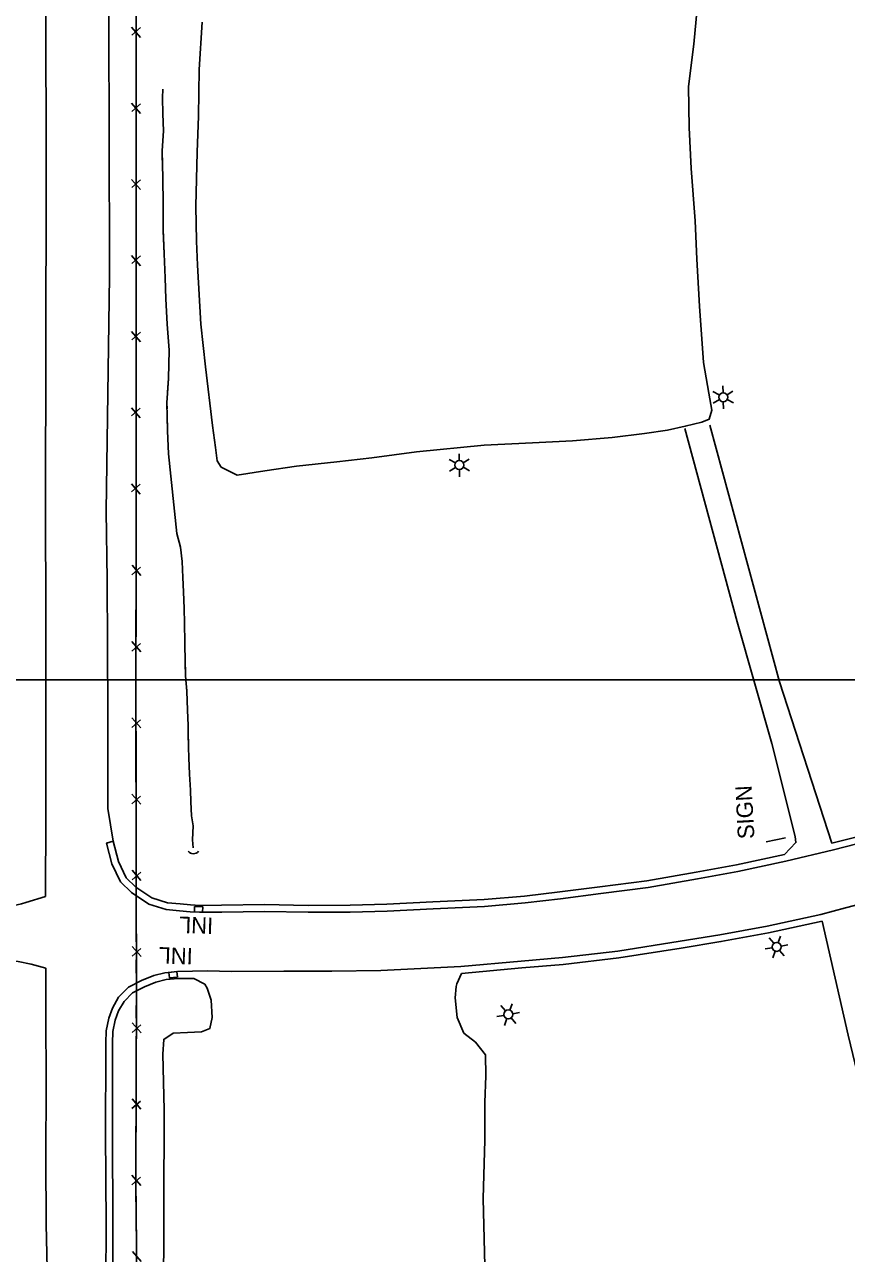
# Model space of a CAD drawing. Extents: x 353423 to 364002, y 127000 to 201942.
# Drawn here: x 360621.3 to 360921.2, y 159790.6 to 160239.1 of the extents above; entities that cross this region are included whole.
import ezdxf

# ---------------------------------------------------------------- set-up
doc = ezdxf.new("R2010")
doc.units = 0
for name, color, linetype in [('E_DTM_SlopeBottom', 7, 'Continuous'), ('E_LAND_BrushLine', 7, 'Continuous'), ('E_LAND_TreeLine', 7, 'Continuous'), ('E_MISCPROP', 7, 'Continuous'), ('E_STRUCT_WingWall', 7, 'Continuous')]:
    doc.layers.add(name, color=color, linetype=linetype)

msp = doc.modelspace()

# ---------------------------------------------------------------- linework, layer by layer
at = {"layer": 'E_DTM_SlopeBottom'}
for p, q in [((360660.3, 160238.17), (360663.54, 160234.46)), ((360663.54, 160238), (360660.37, 160235.21)), ((360660.3, 160210.39), (360663.53, 160206.68)), ((360663.53, 160210.22), (360660.37, 160207.43)), ((360660.3, 160182.61), (360663.53, 160178.9)), ((360663.53, 160182.44), (360660.36, 160179.65)), ((360660.29, 160154.83), (360663.52, 160151.12)), ((360663.52, 160154.66), (360660.36, 160151.87)), ((360660.28, 160127.05), (360663.51, 160123.34)), ((360663.51, 160126.87), (360660.35, 160124.09)), ((360660.26, 160099.26), (360663.49, 160095.55)), ((360663.49, 160099.09), (360660.33, 160096.3)), ((360660.25, 160071.48), (360663.47, 160067.77)), ((360663.48, 160071.31), (360660.31, 160068.52)), ((360660.45, 160038.23), (360663.62, 160041.02)), ((360663.69, 160038.06), (360660.46, 160041.77)), ((360663.65, 160010.23), (360660.42, 160013.95)), ((360660.42, 160010.4), (360663.59, 160013.19)), ((360663.65, 159982.4), (360660.41, 159986.11)), ((360660.42, 159982.57), (360663.58, 159985.37)), ((360663.68, 159954.58), (360660.44, 159958.28)), ((360660.45, 159954.74), (360663.61, 159957.54)), ((360663.72, 159926.75), (360660.47, 159930.45)), ((360660.48, 159926.91), (360663.64, 159929.71)), ((360663.78, 159898.92), (360660.53, 159902.62)), ((360660.54, 159899.08), (360663.7, 159901.88)), ((360660.53, 159871.26), (360663.7, 159874.04)), ((360663.76, 159871.08), (360660.54, 159874.8)), ((360660.45, 159843.43), (360663.62, 159846.21)), ((360663.68, 159843.25), (360660.46, 159846.97)), ((360663.63, 159815.44), (360660.36, 159819.13)), ((360660.39, 159815.58), (360663.54, 159818.4)), ((360663.86, 159787.61), (360660.6, 159791.3))]:
    msp.add_line(p, q, dxfattribs=at)
for points in [[(360661.63, 160775.53), (360661.55, 160698.71), (360661.52, 160639.18), (360716.34, 160626.29), (360716.82, 160565.54), (360661.45, 160552.78), (360661.67, 160450.42), (360661.99, 160361.79), (360662.04, 160258.58), (360662.03, 160143.04), (360661.97, 160054.78)], [(360662.04, 160232.77), (360662.04, 160221.48)], [(360662.04, 160221.48), (360662.04, 160211.55)], [(360662.04, 160204.98), (360662.03, 160193.69)], [(360662.03, 160193.69), (360662.03, 160183.77)], [(360662.03, 160177.2), (360662.03, 160165.91)], [(360662.03, 160165.91), (360662.03, 160155.98)], [(360662.03, 160149.42), (360662.03, 160143.04), (360662.02, 160138.13)], [(360662.02, 160138.13), (360662.02, 160128.2)], [(360662.01, 160121.64), (360662.01, 160110.35)], [(360662.01, 160110.35), (360662, 160100.42)], [(360661.99, 160093.86), (360661.99, 160082.57)], [(360661.99, 160082.57), (360661.98, 160072.64)], [(360661.98, 160066.07), (360661.97, 160054.78)], [(360662.29, 159768.57), (360661.87, 159817.67), (360662.07, 159885.95), (360661.97, 159928.79), (360661.9, 159996.29), (360661.97, 160054.78)], [(360661.96, 160043.48), (360661.97, 160054.78)], [(360661.94, 160026.96), (360661.95, 160036.9)], [(360661.92, 160015.65), (360661.94, 160026.96)], [(360661.9, 159999.13), (360661.91, 160009.07)], [(360661.91, 159987.82), (360661.9, 159996.29), (360661.9, 159999.13)], [(360661.93, 159971.3), (360661.92, 159981.24)], [(360661.94, 159959.99), (360661.93, 159971.3)], [(360661.96, 159943.47), (360661.95, 159953.41)], [(360661.97, 159932.16), (360661.96, 159943.47)], [(360662, 159915.64), (360661.98, 159925.58)], [(360683.28, 159917.24), (360683.21, 159915.24), (360686.21, 159915.15), (360686.27, 159917.15), (360683.28, 159917.24)], [(360662.03, 159904.33), (360662, 159915.64)], [(360662.06, 159887.81), (360662.04, 159897.76)], [(360677.08, 159891.45), (360676.88, 159893.44), (360673.89, 159893.14), (360674.09, 159891.15), (360677.08, 159891.45)], [(360662.04, 159876.5), (360662.07, 159885.95), (360662.06, 159887.81)], [(360661.99, 159859.98), (360662.02, 159869.93)], [(360661.96, 159848.67), (360661.99, 159859.98)], [(360661.91, 159832.15), (360661.94, 159842.1)], [(360661.88, 159820.84), (360661.91, 159832.15)], [(360661.99, 159804.32), (360661.9, 159814.27)], [(360662.08, 159793.02), (360661.99, 159804.32)]]:
    msp.add_lwpolyline(points, dxfattribs=at)
msp.add_arc((360682.85, 159938.82), 2.35, 215.4915, 321.7311, dxfattribs=at)
at = {"layer": 'E_LAND_BrushLine'}
for p, q in [((360876.14, 160104.75), (360876.07, 160107.27)), ((360877.63, 160103.95), (360879.74, 160105.31)), ((360874.73, 160103.94), (360872.43, 160105.19)), ((360874.81, 160102.24), (360872.58, 160100.93)), ((360876.22, 160101.48), (360876.29, 160098.88)), ((360877.67, 160102.31), (360879.93, 160101.07)), ((360778.47, 160079.17), (360776.17, 160080.41)), ((360779.88, 160079.98), (360779.81, 160082.5)), ((360781.37, 160079.17), (360783.48, 160080.53)), ((360778.55, 160077.47), (360776.32, 160076.15)), ((360779.96, 160076.7), (360780.03, 160074.1)), ((360781.41, 160077.54), (360783.67, 160076.29)), ((360898.93, 159942.27), (360891.9, 159940.88)), ((360894.64, 159903.79), (360892.94, 159905.77)), ((360896.25, 159904.04), (360897.09, 159906.41)), ((360894.11, 159902.17), (360891.55, 159901.74)), ((360895.15, 159900.95), (360894.27, 159898.5)), ((360896.8, 159901.21), (360898.46, 159899.24)), ((360897.35, 159902.75), (360899.8, 159903.26)), ((360796.71, 159879.11), (360795.01, 159881.1)), ((360798.32, 159879.36), (360799.16, 159881.74)), ((360796.18, 159877.49), (360793.62, 159877.07)), ((360799.42, 159878.08), (360801.87, 159878.59)), ((360797.22, 159876.28), (360796.34, 159873.82)), ((360798.87, 159876.54), (360800.53, 159874.56))]:
    msp.add_line(p, q, dxfattribs=at)
for centre in [(360876.2, 160103.11), (360779.94, 160078.34), (360895.72, 159902.49), (360797.79, 159877.81)]:
    msp.add_circle(centre, 1.64, dxfattribs=at)
at = {"layer": 'E_LAND_TreeLine'}
for p in [(358500, 160000), (359500, 160000)]:
    msp.add_line(p, (362500, 160000), dxfattribs=at)
at = {"layer": 'E_MISCPROP'}
for points in [[(360628.92, 160063.25), (360629.12, 160180.21), (360628.98, 160252.31), (360629.03, 160317.82), (360628.65, 160373.49), (360628.85, 160432.48), (360628.94, 160486.82), (360628.85, 160539.94), (360628.73, 160600.89), (360628.76, 160639.39), (360628.57, 160692.97), (360628.77, 160751.92), (360629.38, 160808.02), (360628.85, 160869.46), (360628.78, 160885.82), (360627.7, 160886.23), (360623.67, 160886.45), (360618.52, 160886.54)], [(360652.76, 160556.03), (360652.67, 160503.64), (360652.51, 160450.26), (360652.51, 160397.17), (360652, 160337.29), (360651.97, 160277.01), (360651.95, 160234.9), (360652.13, 160201.31), (360652.3, 160147.26)], [(360686.01, 160239.95), (360685.03, 160222.73), (360684.76, 160205.71), (360684.22, 160192.5), (360683.8, 160172.83), (360683.95, 160160.1), (360684.32, 160151.29), (360685.55, 160129.73), (360687.27, 160114.18), (360689.79, 160092.82), (360690.88, 160084.77), (360691.52, 160079.91), (360693.05, 160077.58), (360698.88, 160074.7), (360708.96, 160076.2), (360720.47, 160077.96), (360735.17, 160079.48), (360747.96, 160080.93), (360764.26, 160083.13), (360788.93, 160085.6), (360806.67, 160086.43), (360821.18, 160087.15), (360835.68, 160088.4), (360847.44, 160089.85), (360855.83, 160091.08), (360862.37, 160092.49), (360868.41, 160093.99), (360871.1, 160095.07), (360872.01, 160098.4), (360871.01, 160104.62), (360869.06, 160115.75), (360867.54, 160136.3), (360866.57, 160153.44), (360866.01, 160167.52), (360864.55, 160186.53), (360863.74, 160201.59), (360863.54, 160216.46), (360865.43, 160231.95), (360866.75, 160244.96)], [(360652.3, 160147.26), (360651.01, 160061.55)], [(360915.86, 159940.29), (360896.69, 159999.24), (360871.35, 160092.92)], [(360862.17, 160091.67), (360881.34, 160021.07), (360893.89, 159976.72), (360902.5, 159942.81), (360902.76, 159940.55), (360898.54, 159936.2)], [(360915.86, 159940.29), (360936.59, 159945.61), (360957.07, 159951.55), (360973.54, 159956.72), (361047.56, 159984.63), (361067.99, 159994.33), (361084.04, 160001.49), (361092.24, 160006.7), (361095.61, 160010.64), (361097.86, 160014.91), (361098.43, 160019.67), (361098.34, 160024.88), (361097.34, 160029.48), (361095.23, 160035.58), (361093.27, 160041.9), (361091.46, 160049.53), (361090.19, 160057.67), (361089.34, 160064.27), (361088.26, 160072.84)], [(360916.48, 159937.87), (360937.25, 159943.2), (360957.8, 159949.15), (360974.36, 159954.36), (361048.54, 159982.33), (361069.03, 159992.06), (361085.22, 159999.28), (361093.9, 160004.79), (361097.69, 160009.23), (361100.29, 160014.15), (361100.93, 160019.54), (361100.84, 160025.17), (361099.75, 160030.16), (361097.6, 160036.36), (361095.69, 160042.56), (361093.91, 160050.01), (361092.66, 160058.02), (361091.82, 160064.58), (361090.74, 160073.15)], [(360628.87, 159920.82), (360629.01, 159950.48), (360629, 159987.61), (360629.06, 160022.9), (360628.92, 160063.25)], [(360653.59, 159941.01), (360651.68, 159953.02), (360651.67, 159988.23), (360651.34, 160036.46), (360651.01, 160061.55)], [(360653.59, 159941.01), (360651.17, 159940.38), (360653.15, 159932.74), (360656.22, 159926.26), (360660.23, 159922.28), (360666.57, 159918.07), (360672.95, 159916.13), (360677.81, 159915.66), (360681.66, 159915.31), (360685.13, 159915.14), (360693.19, 159915.2), (360708.77, 159915.44), (360724.79, 159915.14), (360740.09, 159915.19), (360753.56, 159915.54), (360770.4, 159916.41), (360789.12, 159917.27), (360803.94, 159918.55), (360816.88, 159920.04), (360831.54, 159921.93), (360848.76, 159924.14), (360866.79, 159927.31), (360881.56, 159930.02), (360899.06, 159933.75)], [(360653.59, 159941.01), (360655.51, 159933.6), (360658.29, 159927.73), (360661.82, 159924.22), (360667.65, 159920.36), (360673.43, 159918.6), (360678.05, 159918.15), (360681.83, 159917.8), (360685.18, 159917.64), (360693.17, 159917.7), (360708.77, 159917.94), (360724.8, 159917.64), (360740.05, 159917.69), (360753.46, 159918.04), (360770.28, 159918.9), (360788.96, 159919.76), (360803.69, 159921.04), (360816.58, 159922.52), (360831.22, 159924.41), (360848.39, 159926.61), (360866.35, 159929.77), (360881.07, 159932.47), (360898.54, 159936.2)], [(360899.06, 159933.75), (360916.48, 159937.87)], [(360985.64, 159935.08), (360961.36, 159927.7), (360931.15, 159919.37), (360920.86, 159916.78)], [(360628.99, 159894.71), (360623.67, 159896.15), (360618.97, 159897.14), (360614.76, 159897.57), (360610.45, 159897.44), (360607.38, 159897.26), (360606.6, 159898.08), (360604.96, 159907.39), (360604.46, 159911.83), (360604.49, 159914.08), (360605.82, 159914.44), (360609.71, 159915.76), (360614.96, 159917), (360620.17, 159918.15), (360621.77, 159918.73), (360628.87, 159920.82)], [(360911.8, 159914.36), (360892.19, 159910.09), (360874.92, 159906.85), (360860.44, 159904.53), (360837.8, 159900.95), (360817.51, 159898.56), (360802.52, 159897.28), (360780.44, 159895.28)], [(360911.8, 159914.36), (360920.86, 159916.78)], [(360912.33, 159911.92), (360892.68, 159907.64), (360875.35, 159904.39), (360860.84, 159902.06), (360838.15, 159898.47), (360817.76, 159896.07), (360802.74, 159894.79), (360780.67, 159892.79)], [(360912.33, 159911.92), (360921.79, 159870.29), (360935.91, 159811.75), (360953.65, 159739.47), (360965.2, 159693.51), (360969.29, 159679.96), (360968.18, 159677.28), (360967.1, 159672.92), (360967.34, 159670.55), (360968.19, 159668.33), (360973.43, 159657.4), (360980.33, 159642.49)], [(360629.74, 159774.13), (360629.12, 159801.33), (360629.03, 159825.5), (360629.09, 159852.28), (360629.07, 159878.04), (360628.99, 159894.71)], [(360780.44, 159895.28), (360751.21, 159893.89), (360733.44, 159893.61), (360715.89, 159893.61), (360696.79, 159893.53), (360687.96, 159893.76), (360677.04, 159893.46)], [(360677.04, 159893.46), (360672.48, 159893), (360668.43, 159892), (360663.95, 159890.18), (360659.2, 159887.79), (360655.54, 159884.11), (360653.3, 159880.13), (360651.95, 159876.42), (360650.98, 159871.85), (360650.88, 159867.42), (360650.86, 159864.22), (360650.79, 159834.78), (360651.01, 159801.05), (360650.96, 159780.31)], [(360677.29, 159890.97), (360672.91, 159890.53), (360669.21, 159889.62), (360664.98, 159887.9), (360660.68, 159885.74), (360657.55, 159882.59), (360655.58, 159879.08), (360654.36, 159875.73), (360653.48, 159871.56), (360653.38, 159867.38), (360653.36, 159864.21), (360653.29, 159834.79), (360653.51, 159801.05), (360653.46, 159780.49)], [(360672.11, 159768.26), (360671.92, 159770.75), (360672.25, 159843.04), (360671.77, 159863.34), (360672.07, 159868.68), (360675.52, 159870.94), (360680.77, 159871.25), (360685.85, 159871.49), (360688.92, 159872.7), (360689.68, 159876.73), (360689.32, 159883.07), (360687.86, 159887.47), (360686.99, 159888.91), (360683.06, 159890.95), (360677.29, 159890.97)], [(360789.28, 159781.14), (360788.62, 159810.67), (360789.25, 159831.89), (360789.2, 159845.73), (360789.55, 159855.39), (360789.41, 159863.13), (360785.79, 159867.73), (360781.56, 159871.01), (360779.15, 159876.66), (360778.34, 159883.85), (360778.78, 159888.05), (360779.04, 159888.98), (360780.67, 159892.79)]]:
    msp.add_lwpolyline(points, dxfattribs=at)
at = {"layer": 'E_STRUCT_WingWall'}
for points in [[(360676.83, 160053.35), (360673.72, 160082.46), (360673.46, 160090.89), (360673.18, 160101.08), (360673.81, 160109.89), (360674, 160120.28), (360673.25, 160129.74), (360672.76, 160139), (360672.6, 160146.74), (360672.25, 160155.45), (360671.85, 160164.38), (360671.85, 160173.64), (360671.69, 160183.1), (360671.49, 160193.06), (360671.92, 160200.36), (360671.71, 160206.6), (360671.63, 160212.43), (360671.77, 160215.56)], [(360671.63, 160186.14), (360671.49, 160193.06), (360671.92, 160200.36), (360671.71, 160206.6), (360671.63, 160212.43), (360671.77, 160215.56)], [(360671.74, 160180.05), (360671.71, 160182.08)], [(360671.85, 160173.96), (360671.81, 160175.99)], [(360671.85, 160167.86), (360671.85, 160169.89)], [(360673.01, 160134.38), (360672.76, 160139), (360672.6, 160146.74), (360672.25, 160155.45), (360671.88, 160163.8)], [(360673.46, 160104.97), (360673.81, 160109.89), (360674, 160120.28), (360673.25, 160129.74), (360673.01, 160134.38)], [(360673.24, 160098.89), (360673.18, 160100.92)], [(360673.41, 160092.8), (360673.35, 160094.83)], [(360673.59, 160086.71), (360673.53, 160088.74)], [(360676.83, 160053.35), (360673.72, 160082.46), (360673.72, 160082.64)], [(360682.84, 159938.69), (360682.59, 159941.58), (360682.74, 159946.71), (360682.18, 159950.31), (360681.97, 159955.41), (360681.79, 159959.69), (360681.39, 159965.5), (360681.18, 159971.44), (360681.05, 159975.41), (360680.99, 159981.32), (360680.91, 159983.24), (360680.7, 159988.84), (360680.46, 159995.86), (360680.01, 160001.43), (360679.85, 160006.13), (360679.71, 160013.59), (360679.56, 160020.64), (360679.47, 160025.98), (360679.24, 160032.05), (360678.99, 160037.35), (360678.72, 160043.13), (360678.1, 160048.36), (360676.83, 160053.35)], [(360679.74, 160011.8), (360679.71, 160013.59), (360679.56, 160020.64), (360679.47, 160025.98), (360679.24, 160032.05), (360678.99, 160037.35), (360678.72, 160043.13), (360678.1, 160048.36), (360676.83, 160053.35)], [(360679.95, 160003.18), (360679.86, 160006.03)], [(360680.51, 159994.58), (360680.46, 159995.86), (360680.33, 159997.46)], [(360680.81, 159985.94), (360680.7, 159988.82)], [(360682.84, 159938.69), (360682.59, 159941.58), (360682.74, 159946.71), (360682.18, 159950.31), (360681.97, 159955.41), (360681.79, 159959.69), (360681.39, 159965.5), (360681.18, 159971.44), (360681.05, 159975.41), (360681, 159980.29)]]:
    msp.add_lwpolyline(points, dxfattribs=at)

# ---------------------------------------------------------------- texts
at = {"layer": 'E_DTM_SlopeBottom'}
for p in [(360690.18, 159913.16), (360682.73, 159902.03)]:
    msp.add_text('INL', height=6, rotation=178.1974, dxfattribs=at).set_placement(p)
at = {"layer": 'E_LAND_BrushLine'}
msp.add_text('SIGN', height=6, rotation=93.0278, dxfattribs=at).set_placement((360887.61, 159941.99))

doc.saveas('drawing.dxf')
